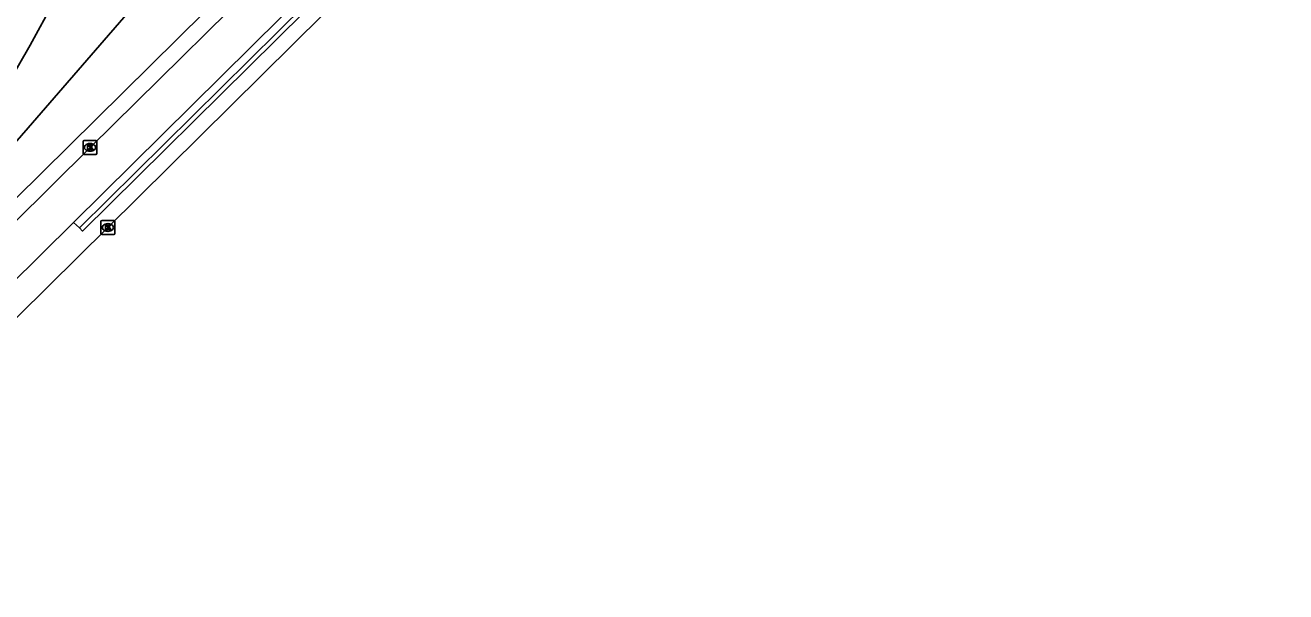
# Model space of a CAD drawing. Extents: x 156141 to 158132, y 385651 to 388399.
# Drawn here: x 158035.7 to 158126.5, y 386543.3 to 386584 of the extents above; entities that cross this region are included whole.
import ezdxf

# ---------------------------------------------------------------- set-up
doc = ezdxf.new("R2010")
doc.units = 0
for name, color, linetype in [('IMGEO_Berm_open', 7, 'Continuous'), ('IMGEO_Fietspad_gesloten', 7, 'Continuous'), ('IMGEO_Groenvoorziening', 7, 'Continuous'), ('IMGEO_Hek', 7, 'Continuous'), ('IMGEO_Kolk', 7, 'Continuous'), ('IMGEO_Muur', 7, 'Continuous'), ('IMGEO_Rijbaan_regionaal_gesloten', 7, 'Continuous'), ('IMGEO_Voetpad_open', 7, 'Continuous')]:
    doc.layers.add(name, color=color, linetype=linetype)

msp = doc.modelspace()

# ---------------------------------------------------------------- linework, layer by layer
at = {"layer": 'IMGEO_Berm_open'}
msp.add_lwpolyline([(158039.202, 386569.845), (158039.635, 386569.451)], dxfattribs=at)
at = {"layer": 'IMGEO_Fietspad_gesloten'}
for points in [[(158124.613, 386658.454), (158116.96, 386650.894), (158114.26, 386648.227), (158114.088, 386648.057), (158090.884, 386625.128), (158073.102, 386607.567), (158055.352, 386589.998), (158040.385, 386575.251), (158020.958, 386555.997)], [(158126.497, 386656.165), (158118.859, 386648.609), (158116.156, 386645.934), (158115.985, 386645.765), (158039.202, 386569.845)], [(158022.978, 386553.825), (158039.202, 386569.845)]]:
    msp.add_lwpolyline(points, dxfattribs=at)
at = {"layer": 'IMGEO_Groenvoorziening'}
for points in [[(158020.144, 386556.792), (158006.457, 386543.264), (158025.253, 386564.365), (158049.403, 386592.21), (158100.84, 386649.633)], [(158034.293, 386579.523), (158036.07, 386582.603), (158037.778, 386585.721), (158039.414, 386588.878), (158040.98, 386592.07), (158042.473, 386595.297), (158043.893, 386598.556), (158045.24, 386601.847), (158046.512, 386605.167), (158047.709, 386608.515), (158048.83, 386611.889), (158049.875, 386615.287), (158050.467, 386617.341), (158050.844, 386618.708), (158083.691, 386647.339)]]:
    msp.add_lwpolyline(points, dxfattribs=at)
at = {"layer": 'IMGEO_Hek'}
msp.add_lwpolyline([(158050.467, 386617.341), (158049.875, 386615.287), (158048.83, 386611.889), (158047.709, 386608.515), (158046.512, 386605.167), (158045.24, 386601.847), (158043.893, 386598.556), (158042.473, 386595.297), (158040.98, 386592.07), (158039.414, 386588.878), (158037.778, 386585.721), (158036.07, 386582.603), (158034.293, 386579.523), (158032.447, 386576.485), (158030.533, 386573.488), (158028.552, 386570.536), (158026.506, 386567.628), (158024.621, 386565.069)], dxfattribs=at)
at = {"layer": 'IMGEO_Kolk'}
for p, q in [((158039.883, 386574.825), (158039.883, 386575.677)), ((158039.958, 386575.751), (158040.81, 386575.751)), ((158040.371, 386575.531), (158040.396, 386575.531)), ((158040.884, 386575.677), (158040.884, 386574.825)), ((158040.81, 386574.751), (158039.958, 386574.751)), ((158040.394, 386574.971), (158040.369, 386574.971)), ((158041.249, 386569.989), (158042.101, 386569.989)), ((158041.174, 386569.063), (158041.174, 386569.915)), ((158041.685, 386569.209), (158041.66, 386569.209)), ((158041.662, 386569.769), (158041.687, 386569.769)), ((158042.175, 386569.915), (158042.175, 386569.063)), ((158042.101, 386568.989), (158041.249, 386568.989))]:
    msp.add_line(p, q, dxfattribs=at)
for points in [[(158039.883, 386574.825), (158039.883, 386575.677)], [(158039.958, 386575.751), (158040.81, 386575.751)], [(158040.204, 386575.451), (158040.327, 386575.451), (158040.327, 386575.3), (158040.457, 386575.451), (158040.621, 386575.451), (158040.475, 386575.3), (158040.628, 386575.051), (158040.476, 386575.051), (158040.391, 386575.215), (158040.327, 386575.148), (158040.327, 386575.051), (158040.204, 386575.051), (158040.204, 386575.451)], [(158040.884, 386575.677), (158040.884, 386574.825)], [(158040.81, 386574.751), (158039.958, 386574.751)], [(158041.249, 386569.989), (158042.101, 386569.989)], [(158041.174, 386569.063), (158041.174, 386569.915)], [(158041.495, 386569.689), (158041.618, 386569.689), (158041.618, 386569.538), (158041.748, 386569.689), (158041.912, 386569.689), (158041.766, 386569.538), (158041.919, 386569.289), (158041.767, 386569.289), (158041.682, 386569.453), (158041.618, 386569.386), (158041.618, 386569.289), (158041.495, 386569.289), (158041.495, 386569.689)], [(158042.175, 386569.915), (158042.175, 386569.063)], [(158042.101, 386568.989), (158041.249, 386568.989)]]:
    msp.add_lwpolyline(points, dxfattribs=at)
for centre, start, end in [((158039.96, 386575.675), 91.55205, 178.44795), ((158039.96, 386575.675), 91.55205, 178.44795), ((158040.808, 386575.675), 1.55205, 88.44795), ((158040.808, 386575.675), 1.55205, 88.44795), ((158039.96, 386574.827), 181.55205, 268.44795), ((158039.96, 386574.827), 181.55205, 268.44795), ((158040.808, 386574.827), 271.55205, 358.44795), ((158040.808, 386574.827), 271.55205, 358.44795), ((158041.251, 386569.913), 91.55205, 178.44795), ((158041.251, 386569.913), 91.55205, 178.44795), ((158042.099, 386569.913), 1.55205, 88.44795), ((158042.099, 386569.913), 1.55205, 88.44795), ((158041.251, 386569.065), 181.55205, 268.44795), ((158041.251, 386569.065), 181.55205, 268.44795), ((158042.099, 386569.065), 271.55205, 358.44795), ((158042.099, 386569.065), 271.55205, 358.44795)]:
    msp.add_arc(centre, 0.0765, start, end, dxfattribs=at)
for centre, major_axis, ratio, start_param, end_param in [((158040.37, 386575.251), (-0.387, 0.002), 0.722429, 4.712389, 7.853982), ((158040.395, 386575.251), (-0.39, 0.002), 0.717154, 1.570796, 4.712389), ((158041.661, 386569.489), (-0.387, 0.002), 0.722429, 4.712389, 7.853982), ((158041.686, 386569.489), (-0.39, 0.002), 0.717154, 1.570796, 4.712389)]:
    msp.add_ellipse(centre, major_axis=major_axis, ratio=ratio, start_param=start_param, end_param=end_param, dxfattribs=at)
at = {"layer": 'IMGEO_Muur'}
for points in [[(158039.635, 386569.451), (158039.85, 386569.222), (158115.825, 386644.269)], [(158055.957, 386585.597), (158039.635, 386569.451)]]:
    msp.add_lwpolyline(points, dxfattribs=at)
at = {"layer": 'IMGEO_Rijbaan_regionaal_gesloten'}
msp.add_lwpolyline([(158116.505, 386643.494), (158112.744, 386639.762), (158094.264, 386621.505), (158077.188, 386604.627), (158059.439, 386587.072), (158041.676, 386569.488), (158024.446, 386552.489)], dxfattribs=at)
at = {"layer": 'IMGEO_Voetpad_open'}
msp.add_lwpolyline([(158105.161, 386640.823), (158023.275, 386559.983)], dxfattribs=at)

doc.saveas('drawing.dxf')
